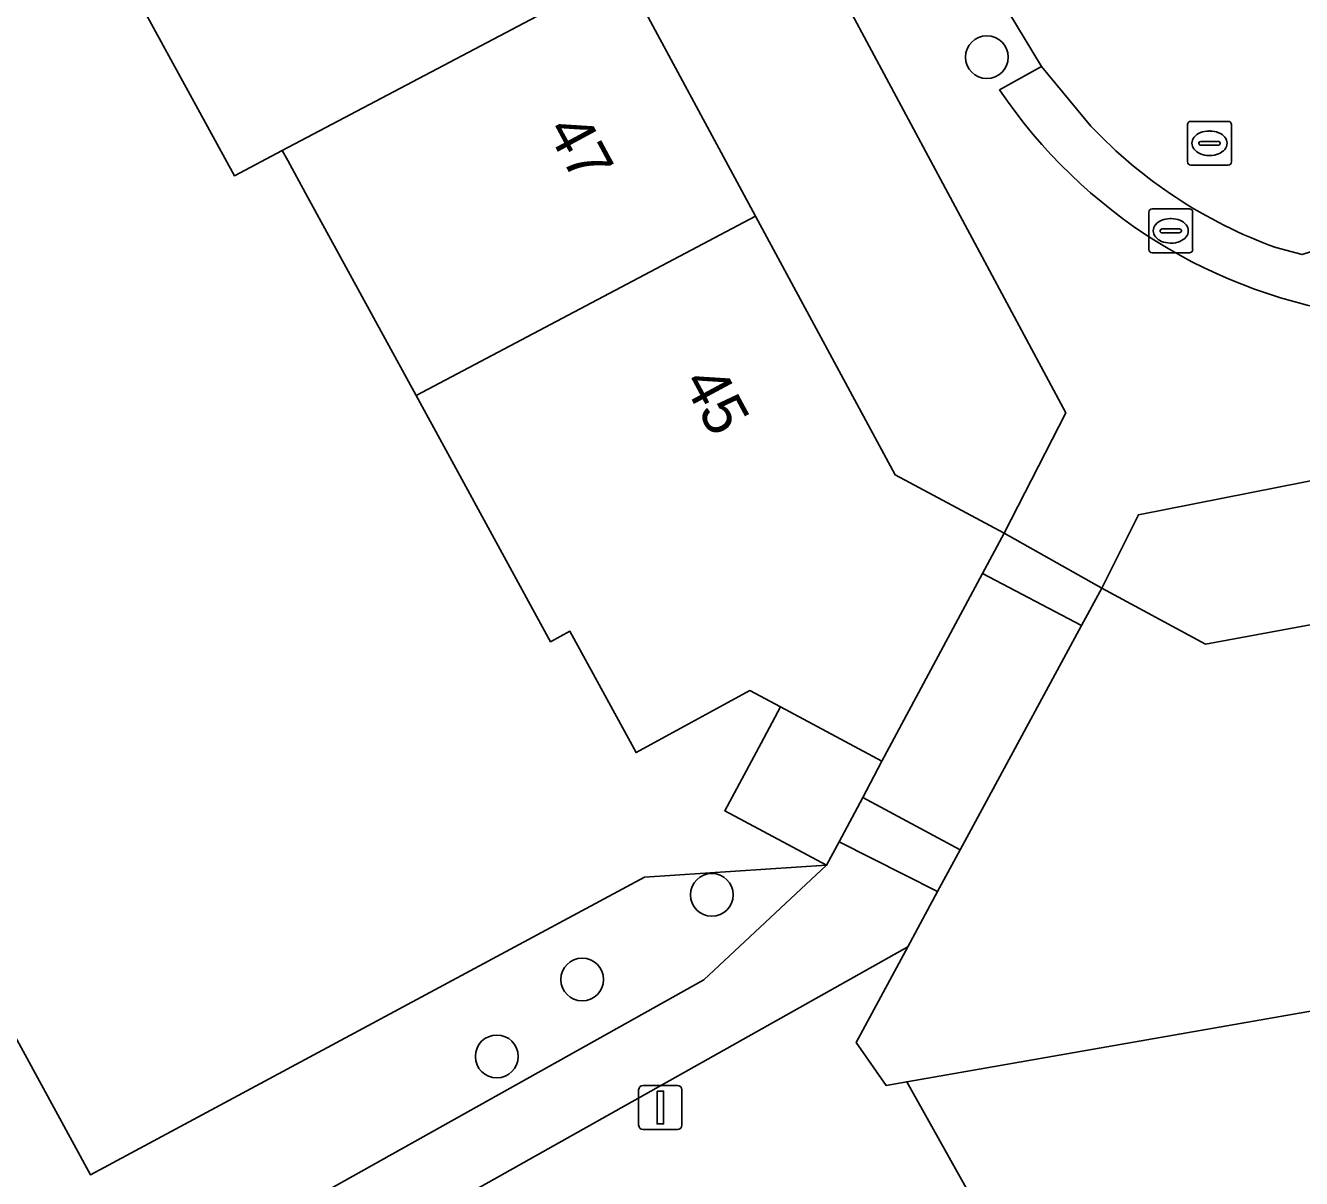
# Model space of a CAD drawing. Extents: x 157793 to 159380, y 380877 to 382313.
# Drawn here: x 158840.56 to 158869.72, y 381661.37 to 381687.73 of the extents above; entities that cross this region are included whole.
import ezdxf

# ---------------------------------------------------------------- set-up
doc = ezdxf.new("R2010")
doc.units = 0
for name, color, linetype in [('IMGEO_Boom', 7, 'Continuous'), ('IMGEO_Erf', 7, 'Continuous'), ('IMGEO_Groenvoorziening', 7, 'Continuous'), ('IMGEO_Lichtmast', 7, 'Continuous'), ('IMGEO_Pand', 7, 'Continuous'), ('IMGEO_Pand_nummerreeks', 7, 'Continuous'), ('IMGEO_Rijbaan_lokaal_open', 7, 'Continuous'), ('IMGEO_Rioolput', 7, 'Continuous'), ('IMGEO_Voetpad_open', 7, 'Continuous')]:
    doc.layers.add(name, color=color, linetype=linetype)

msp = doc.modelspace()

# ---------------------------------------------------------------- linework, layer by layer
at = {"layer": 'IMGEO_Boom'}
for centre in [(158862.531, 381687.003), (158856.245, 381667.852), (158853.283, 381665.918), (158851.33, 381664.16)]:
    msp.add_circle(centre, 0.489, dxfattribs=at)
at = {"layer": 'IMGEO_Erf'}
for points in [[(158835.9, 381697.327), (158840.787, 381699.995), (158840.87, 381699.844), (158841.784, 381700.343), (158846.99, 381703.186), (158848.602, 381700.234), (158847.225, 381699.482), (158850.155, 381694.115), (158852.335, 381690.123), (158853.084, 381688.751), (158853.239, 381688.466), (158854.217, 381688.983), (158857.246, 381683.369), (158860.437, 381677.454), (158862.924, 381676.123), (158864.333, 381678.872), (158851.753, 381702.346), (158850.685, 381701.78), (158836.217, 381728.81)], [(158835.183, 381674.049), (158842.047, 381661.455), (158854.704, 381668.259), (158858.869, 381668.53), (158856.542, 381669.777), (158857.369, 381671.321), (158857.812, 381672.148), (158857.113, 381672.523), (158854.515, 381671.106), (158853.001, 381673.879), (158852.56, 381673.638), (158850.164, 381678.027), (158849.486, 381679.268), (158846.959, 381683.896), (158846.553, 381684.639), (158846.428, 381684.867), (158845.336, 381684.29), (158842.252, 381689.939), (158841.677, 381690.992), (158839.281, 381695.38)], [(158874.465, 381665.988), (158869.539, 381665.126), (158860.698, 381663.579), (158867.797, 381650.88), (158870.489, 381635.566)]]:
    msp.add_lwpolyline(points, dxfattribs=at)
msp.add_lwpolyline([(158886.19, 381678.204), (158892.519, 381679.312), (158892.263, 381680.779), (158895.643, 381681.371), (158895.068, 381684.692), (158885.719, 381683.075), (158885.997, 381681.528), (158873.377, 381679.19), (158873.63, 381678.046), (158865.993, 381676.542), (158865.155, 381674.866), (158867.524, 381673.584), (158873.798, 381674.741), (158879.237, 381675.745), (158880.068, 381675.898), (158880.351, 381675.95), (158880.142, 381677.146)], close=True, dxfattribs=at)
at = {"layer": 'IMGEO_Groenvoorziening'}
msp.add_lwpolyline([(158841.817, 381657.936), (158856.061, 381665.909), (158858.869, 381668.53), (158854.704, 381668.259), (158842.047, 381661.455), (158835.183, 381674.049), (158833.205, 381673.085)], dxfattribs=at)
msp.add_lwpolyline([(158860.698, 381663.579), (158860.228, 381663.497), (158859.544, 381664.477), (158860.723, 381666.665), (158850.28, 381660.797), (158852.141, 381657.04), (158857.619, 381660.039), (158863.845, 381649.863), (158864.302, 381648.712), (158864.814, 381647.423), (158865.675, 381635.22), (158854.144, 381627.142), (158855.019, 381622.874), (158863.515, 381627.228), (158866.029, 381629.151), (158866.842, 381630.32), (158870.329, 381635.336), (158870.489, 381635.566), (158867.797, 381650.88)], close=True, dxfattribs=at)
at = {"layer": 'IMGEO_Lichtmast'}
for p, q in [((158854.573, 381662.592), (158854.573, 381663.392)), ((158854.573, 381663.392), (158854.573, 381662.592)), ((158854.673, 381663.492), (158855.463, 381663.492)), ((158855.463, 381663.492), (158854.673, 381663.492)), ((158855.563, 381663.392), (158855.563, 381662.592)), ((158855.563, 381662.592), (158855.563, 381663.392)), ((158855.463, 381662.492), (158854.673, 381662.492)), ((158854.673, 381662.492), (158855.463, 381662.492))]:
    msp.add_line(p, q, dxfattribs=at)
msp.add_lwpolyline([(158854.993, 381663.367), (158855.143, 381663.367), (158855.143, 381662.617), (158854.993, 381662.617), (158854.993, 381663.367)], dxfattribs=at)
for centre, start, end in [((158854.673, 381663.392), 90, 180), ((158854.673, 381663.392), 90, 180), ((158855.463, 381663.392), 0, 90), ((158855.463, 381663.392), 360, 90), ((158854.673, 381662.592), 180, 270), ((158854.673, 381662.592), 180, 270), ((158855.463, 381662.592), 270, 0), ((158855.463, 381662.592), 270, 0)]:
    msp.add_arc(centre, 0.1, start, end, dxfattribs=at)
at = {"layer": 'IMGEO_Pand'}
for points in [[(158850.155, 381694.115), (158842.252, 381689.939), (158845.336, 381684.29), (158846.428, 381684.867), (158853.239, 381688.466), (158853.084, 381688.751), (158852.335, 381690.123)], [(158853.239, 381688.466), (158846.428, 381684.867), (158846.553, 381684.639), (158846.959, 381683.896), (158849.486, 381679.268), (158857.246, 381683.369), (158854.217, 381688.983)], [(158862.924, 381676.123), (158860.437, 381677.454), (158857.246, 381683.369), (158849.486, 381679.268), (158850.164, 381678.027), (158852.56, 381673.638), (158853.001, 381673.879), (158854.515, 381671.106), (158857.113, 381672.523), (158857.812, 381672.148), (158860.132, 381670.906), (158862.429, 381675.197)], [(158873.798, 381674.741), (158867.524, 381673.584), (158865.155, 381674.866), (158864.69, 381674.007), (158861.917, 381668.882), (158861.404, 381667.929), (158860.723, 381666.665), (158859.544, 381664.477), (158860.228, 381663.497), (158860.698, 381663.579), (158869.539, 381665.126), (158874.465, 381665.988), (158875.305, 381666.135)], [(158859.696, 381670.075), (158860.132, 381670.906), (158857.812, 381672.148), (158857.369, 381671.321), (158856.542, 381669.777), (158858.869, 381668.53), (158859.155, 381669.064)]]:
    msp.add_lwpolyline(points, close=True, dxfattribs=at)
at = {"layer": 'IMGEO_Rijbaan_lokaal_open'}
for points in [[(158868.139, 381689.074), (158858.957, 381706.173), (158857.871, 381708.152), (158856.098, 381711.565), (158847.812, 381726.989), (158845.438, 381731.421), (158845.352, 381731.605), (158840.943, 381729.279), (158850.729, 381710.995), (158855.029, 381702.914), (158863.007, 381688.059), (158863.782, 381686.79), (158864.908, 381685.423)], [(158869.13, 381682.652), (158869.733, 381682.489), (158877.393, 381684.964), (158890.298, 381689.157), (158895.113, 381690.721), (158895.307, 381690.784), (158914.718, 381697.072)]]:
    msp.add_lwpolyline(points, dxfattribs=at)
msp.add_arc((158872.868, 381692.95), 10.955, 223.3964, 250.0479, dxfattribs=at)
at = {"layer": 'IMGEO_Rioolput'}
for p, q in [((158867.116, 381684.609), (158867.116, 381685.461)), ((158867.191, 381685.535), (158868.043, 381685.535)), ((158868.117, 381685.461), (158868.117, 381684.609)), ((158867.604, 381685.315), (158867.629, 381685.315)), ((158867.375, 381685.029), (158867.375, 381685.041)), ((158867.813, 381684.992), (158867.415, 381684.992)), ((158867.418, 381685.078), (158867.816, 381685.078)), ((158867.859, 381685.041), (158867.859, 381685.029)), ((158868.043, 381684.535), (158867.191, 381684.535)), ((158867.627, 381684.755), (158867.602, 381684.755)), ((158866.231, 381682.606), (158866.231, 381683.458)), ((158866.306, 381683.532), (158867.158, 381683.532)), ((158867.232, 381683.458), (158867.232, 381682.606)), ((158866.719, 381683.312), (158866.744, 381683.312)), ((158866.49, 381683.026), (158866.49, 381683.038)), ((158866.928, 381682.989), (158866.53, 381682.989)), ((158866.533, 381683.075), (158866.931, 381683.075)), ((158866.974, 381683.038), (158866.974, 381683.026)), ((158867.158, 381682.532), (158866.306, 381682.532)), ((158866.742, 381682.752), (158866.717, 381682.752))]:
    msp.add_line(p, q, dxfattribs=at)
for points in [[(158867.116, 381684.609), (158867.116, 381685.461)], [(158867.191, 381685.535), (158868.043, 381685.535)], [(158868.117, 381685.461), (158868.117, 381684.609)], [(158868.043, 381684.535), (158867.191, 381684.535)], [(158866.231, 381682.606), (158866.231, 381683.458)], [(158866.306, 381683.532), (158867.158, 381683.532)], [(158867.232, 381683.458), (158867.232, 381682.606)], [(158867.158, 381682.532), (158866.306, 381682.532)]]:
    msp.add_lwpolyline(points, dxfattribs=at)
for centre, radius, start, end in [((158867.193, 381685.459), 0.0765, 91.552, 178.448), ((158867.193, 381685.459), 0.0765, 91.552, 178.448), ((158868.041, 381685.459), 0.0765, 1.552, 88.448), ((158868.041, 381685.459), 0.0765, 1.552, 88.448), ((158867.415, 381685.038), 0.0403, 85.8775, 175.7526), ((158867.412, 381685.028), 0.0366, 178.938, 274.7102), ((158867.816, 381685.035), 0.043, 264.8664, 352.4533), ((158867.82, 381685.04), 0.0386, 1.7309, 96.639), ((158867.193, 381684.611), 0.0765, 181.552, 268.448), ((158867.193, 381684.611), 0.0765, 181.552, 268.448), ((158868.041, 381684.611), 0.0765, 271.552, 358.448), ((158868.041, 381684.611), 0.0765, 271.552, 358.448), ((158866.308, 381683.456), 0.0765, 91.552, 178.448), ((158866.308, 381683.456), 0.0765, 91.552, 178.448), ((158867.156, 381683.456), 0.0765, 1.552, 88.448), ((158867.156, 381683.456), 0.0765, 1.552, 88.448), ((158866.53, 381683.035), 0.0403, 85.8775, 175.7526), ((158866.527, 381683.025), 0.0366, 178.938, 274.7102), ((158866.931, 381683.032), 0.043, 264.8664, 352.4533), ((158866.935, 381683.037), 0.0386, 1.7309, 96.639), ((158866.308, 381682.608), 0.0765, 181.552, 268.448), ((158866.308, 381682.608), 0.0765, 181.552, 268.448), ((158867.156, 381682.608), 0.0765, 271.552, 358.448), ((158867.156, 381682.608), 0.0765, 271.552, 358.448)]:
    msp.add_arc(centre, radius, start, end, dxfattribs=at)
for centre, major_axis, ratio, start_param, end_param in [((158867.603, 381685.035), (-0.387, 0.002), 0.722429, 4.712389, 7.853982), ((158867.628, 381685.035), (-0.39, 0.002), 0.717154, 1.570796, 4.712389), ((158866.718, 381683.032), (-0.387, 0.002), 0.722429, 4.712389, 7.853982), ((158866.743, 381683.032), (-0.39, 0.002), 0.717154, 1.570796, 4.712389)]:
    msp.add_ellipse(centre, major_axis=major_axis, ratio=ratio, start_param=start_param, end_param=end_param, dxfattribs=at)
at = {"layer": 'IMGEO_Voetpad_open'}
for points in [[(158840.719, 381729.706), (158840.055, 381730.871), (158836.217, 381728.81), (158850.685, 381701.78), (158851.753, 381702.346), (158864.333, 381678.872), (158862.924, 381676.123), (158865.155, 381674.866), (158865.993, 381676.542), (158873.63, 381678.046), (158873.377, 381679.19), (158885.997, 381681.528), (158885.719, 381683.075), (158895.068, 381684.692), (158896.517, 381684.943), (158896.099, 381687.168), (158909.88, 381689.639), (158909.873, 381689.862), (158911.772, 381690.168)], [(158862.822, 381686.259), (158863.782, 381686.79), (158863.007, 381688.059), (158855.029, 381702.914), (158854.076, 381702.399), (158849.766, 381710.479), (158850.729, 381710.995)], [(158864.908, 381685.423), (158863.782, 381686.79), (158862.822, 381686.259)], [(158869.733, 381682.489), (158869.13, 381682.652)], [(158852.141, 381657.04), (158850.28, 381660.797), (158860.723, 381666.665), (158861.404, 381667.929), (158859.155, 381669.064), (158858.869, 381668.53), (158856.061, 381665.909), (158841.817, 381657.936), (158838.152, 381655.889), (158839.718, 381653.135), (158840.758, 381646.878)]]:
    msp.add_lwpolyline(points, dxfattribs=at)
for points in [[(158862.924, 381676.123), (158862.429, 381675.197), (158864.69, 381674.007), (158865.155, 381674.866)], [(158861.917, 381668.882), (158864.69, 381674.007), (158862.429, 381675.197), (158860.132, 381670.906), (158859.696, 381670.075)], [(158859.696, 381670.075), (158859.155, 381669.064), (158861.404, 381667.929), (158861.917, 381668.882)]]:
    msp.add_lwpolyline(points, close=True, dxfattribs=at)
for centre, radius, start, end in [((158872.697, 381692.875), 11.887, 213.8203, 262.2487), ((158872.697, 381692.875), 11.887, 213.8203, 262.2487), ((158872.868, 381692.95), 10.955, 223.3964, 250.0479)]:
    msp.add_arc(centre, radius, start, end, dxfattribs=at)

# ---------------------------------------------------------------- texts
at = {"layer": 'IMGEO_Pand_nummerreeks'}
for s, p in [('47', (158852.452, 381685.346)), ('45', (158855.562, 381679.581))]:
    msp.add_text(s, height=1, rotation=298.3497, dxfattribs=at).set_placement(p)

doc.saveas('drawing.dxf')
